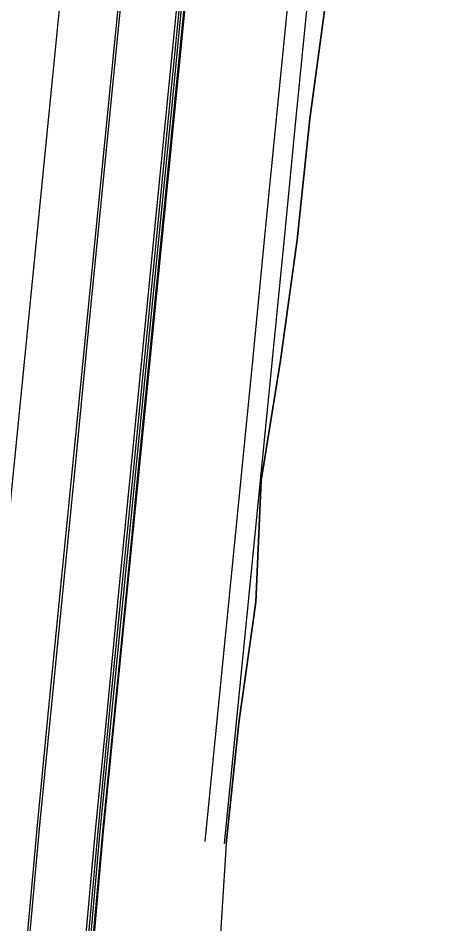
# Model space of a CAD drawing. Extents: x 1797478 to 1808916, y 246529 to 250952.
# Drawn here: x 1797715 to 1797801.8, y 247005.9 to 247192.1 of the extents above; entities that cross this region are included whole.
import ezdxf

# ---------------------------------------------------------------- set-up
doc = ezdxf.new("R2010")
doc.units = 0
for name, color, linetype in [('60', 7, 'Continuous'), ('DTCH-LINBTM', 7, 'Continuous'), ('DTCH-LINFRSLP', 7, 'Continuous'), ('EDPV-LINE', 7, 'Continuous'), ('LIMT-CSLINE', 7, 'Continuous'), ('SHDR-UPAV', 7, 'Continuous')]:
    doc.layers.add(name, color=color, linetype=linetype)

msp = doc.modelspace()

# ---------------------------------------------------------------- linework, layer by layer
for points in [[(1797695.03, 246905.91), (1797695.03, 246905.91), (1797697.2, 246927.85), (1797699.21, 246948.18), (1797699.66, 246952.73), (1797702.12, 246977.61), (1797704.59, 247002.49), (1797707.05, 247027.37), (1797709.51, 247052.24), (1797711.97, 247077.12), (1797714.43, 247102), (1797716.89, 247126.88), (1797719.36, 247151.76), (1797721.82, 247176.64), (1797724.28, 247201.51), (1797726.74, 247226.39), (1797729.2, 247251.27), (1797731.66, 247276.15), (1797734.13, 247301.03), (1797736.59, 247325.91), (1797739.05, 247350.79), (1797741.51, 247375.66), (1797743.97, 247400.54)], [(1797716.75, 247001.28), (1797719, 247026.18), (1797721.45, 247051.06), (1797723.91, 247075.94), (1797726.37, 247100.82), (1797728.84, 247125.7), (1797731.3, 247150.58), (1797733.76, 247175.45), (1797736.22, 247200.33), (1797738.68, 247225.21), (1797741.14, 247250.09), (1797743.61, 247274.97), (1797746.07, 247299.85), (1797748.53, 247324.73), (1797750.99, 247349.6), (1797753.45, 247374.48), (1797755.91, 247399.36)], [(1797716.75, 247001.28), (1797719, 247026.18), (1797721.45, 247051.06), (1797723.91, 247075.94), (1797726.37, 247100.82), (1797728.84, 247125.7), (1797731.3, 247150.58), (1797733.76, 247175.45), (1797736.22, 247200.33), (1797738.68, 247225.21), (1797741.14, 247250.09), (1797743.61, 247274.97), (1797746.07, 247299.85), (1797748.53, 247324.73), (1797750.99, 247349.6), (1797753.45, 247374.48), (1797755.91, 247399.36)], [(1797716.75, 247001.28), (1797719, 247026.18), (1797721.45, 247051.06), (1797723.91, 247075.94), (1797726.37, 247100.82), (1797728.84, 247125.7), (1797731.3, 247150.58), (1797733.76, 247175.45), (1797736.22, 247200.33), (1797738.68, 247225.21), (1797741.14, 247250.09), (1797743.61, 247274.97), (1797746.07, 247299.85), (1797748.53, 247324.73), (1797750.99, 247349.6), (1797753.45, 247374.48), (1797755.91, 247399.36)], [(1797716.75, 247001.28), (1797719, 247026.18), (1797721.45, 247051.06), (1797723.91, 247075.94), (1797726.37, 247100.82), (1797728.84, 247125.7), (1797731.3, 247150.58), (1797733.76, 247175.45), (1797736.22, 247200.33), (1797738.68, 247225.21), (1797741.14, 247250.09), (1797743.61, 247274.97), (1797746.07, 247299.85), (1797748.53, 247324.73), (1797750.99, 247349.6), (1797753.45, 247374.48), (1797755.91, 247399.36)], [(1797717.26, 247001.23), (1797719.5, 247026.13), (1797721.96, 247051.01), (1797724.42, 247075.89), (1797726.88, 247100.77), (1797729.34, 247125.65), (1797731.81, 247150.53), (1797734.27, 247175.4), (1797736.73, 247200.28), (1797739.19, 247225.16), (1797741.65, 247250.04), (1797744.11, 247274.92), (1797746.58, 247299.8), (1797749.04, 247324.68), (1797751.5, 247349.55), (1797753.96, 247374.43), (1797756.42, 247399.31)], [(1797729.23, 247000.05), (1797731.47, 247024.95), (1797733.93, 247049.83), (1797736.39, 247074.71), (1797738.85, 247099.58), (1797741.31, 247124.46), (1797743.77, 247149.34), (1797746.24, 247174.22), (1797748.7, 247199.1), (1797751.16, 247223.98), (1797753.62, 247248.86), (1797756.08, 247273.73), (1797758.54, 247298.61), (1797761.01, 247323.49), (1797763.47, 247348.37), (1797765.93, 247373.25), (1797768.39, 247398.13)], [(1797729.69, 247000), (1797731.93, 247024.9), (1797734.39, 247049.78), (1797736.85, 247074.66), (1797739.31, 247099.54), (1797741.77, 247124.42), (1797744.23, 247149.3), (1797746.7, 247174.17), (1797749.16, 247199.05), (1797751.62, 247223.93), (1797754.08, 247248.81), (1797756.54, 247273.69), (1797759, 247298.57), (1797761.47, 247323.45), (1797763.93, 247348.32), (1797766.39, 247373.2), (1797768.85, 247398.08)], [(1797730.21, 246999.95), (1797732.45, 247024.85), (1797734.91, 247049.73), (1797737.37, 247074.61), (1797739.83, 247099.49), (1797742.29, 247124.37), (1797744.75, 247149.24), (1797747.21, 247174.12), (1797749.68, 247199), (1797752.14, 247223.88), (1797754.6, 247248.76), (1797757.06, 247273.64), (1797759.52, 247298.52), (1797761.98, 247323.39), (1797764.45, 247348.27), (1797766.91, 247373.15), (1797769.37, 247398.03)]]:
    msp.add_lwpolyline(points)
at = {"layer": '60'}
msp.add_lwpolyline([(1797757.81, 247022.34), (1797760.42, 247047.21), (1797763.94, 247071.98), (1797765.05, 247096.99), (1797769.04, 247121.72), (1797772.42, 247146.51), (1797775.05, 247171.37), (1797778.41, 247196.16), (1797780.8, 247221.04), (1797783.79, 247245.87), (1797787.89, 247270.59), (1797790.45, 247295.46), (1797791.8, 247320.44), (1797794.4, 247345.31), (1797798.08, 247370.07), (1797801.82, 247394.82)], dxfattribs=at)
at = {"layer": 'DTCH-LINBTM'}
msp.add_lwpolyline([(1797757.51, 247022.37), (1797759.96, 247047.25), (1797762.42, 247072.13), (1797764.89, 247097.01), (1797767.35, 247121.89), (1797769.81, 247146.77), (1797772.27, 247171.64), (1797774.73, 247196.52), (1797777.19, 247221.4), (1797779.66, 247246.28), (1797782.12, 247271.16), (1797784.58, 247296.04), (1797787.04, 247320.92), (1797789.5, 247345.79), (1797791.96, 247370.67), (1797794.43, 247395.55)], dxfattribs=at)
at = {"layer": 'DTCH-LINFRSLP'}
msp.add_lwpolyline([(1797753.53, 247022.77), (1797755.98, 247047.65), (1797758.44, 247072.52), (1797760.9, 247097.4), (1797763.37, 247122.28), (1797765.83, 247147.16), (1797768.29, 247172.04), (1797770.75, 247196.92), (1797773.21, 247221.8), (1797775.68, 247246.67), (1797778.14, 247271.55), (1797780.6, 247296.43), (1797783.06, 247321.31), (1797785.52, 247346.19), (1797787.98, 247371.07), (1797790.45, 247395.94)], dxfattribs=at)
at = {"layer": 'EDPV-LINE'}
msp.add_lwpolyline([(1797716.75, 247001.28), (1797719, 247026.18), (1797721.45, 247051.06), (1797723.91, 247075.94), (1797726.37, 247100.82), (1797728.84, 247125.7), (1797731.3, 247150.58), (1797733.76, 247175.45), (1797736.22, 247200.33), (1797738.68, 247225.21), (1797741.14, 247250.09), (1797743.61, 247274.97), (1797746.07, 247299.85), (1797748.53, 247324.73), (1797750.99, 247349.6), (1797753.45, 247374.48), (1797755.91, 247399.36)], dxfattribs=at)
msp.add_lwpolyline([(1797716.75, 247001.28), (1797719, 247026.18), (1797721.45, 247051.06), (1797723.91, 247075.94), (1797726.37, 247100.82), (1797728.84, 247125.7), (1797731.3, 247150.58), (1797733.76, 247175.45), (1797736.22, 247200.33), (1797738.68, 247225.21), (1797741.14, 247250.09), (1797743.61, 247274.97), (1797746.07, 247299.85), (1797748.53, 247324.73), (1797750.99, 247349.6), (1797753.45, 247374.48), (1797755.91, 247399.36)], dxfattribs=at)
at = {"layer": 'LIMT-CSLINE'}
msp.add_lwpolyline([(1797801.82, 247394.82), (1797798.08, 247370.07), (1797794.4, 247345.31), (1797791.8, 247320.44), (1797790.45, 247295.46), (1797787.89, 247270.59), (1797783.79, 247245.87), (1797780.8, 247221.04), (1797778.41, 247196.16), (1797775.05, 247171.37), (1797772.42, 247146.51), (1797769.04, 247121.72), (1797765.05, 247096.99), (1797763.94, 247071.98), (1797760.42, 247047.21), (1797757.81, 247022.34), (1797756.26, 246997.37)], dxfattribs=at)
at = {"layer": 'SHDR-UPAV'}
for points in [[(1797728.7, 247000.1), (1797730.94, 247025), (1797733.39, 247049.88), (1797735.85, 247074.76), (1797738.32, 247099.64), (1797740.78, 247124.52), (1797743.24, 247149.39), (1797745.7, 247174.27), (1797748.16, 247199.15), (1797750.62, 247224.03), (1797753.09, 247248.91), (1797755.55, 247273.79), (1797758.01, 247298.67), (1797760.47, 247323.54), (1797762.93, 247348.42), (1797765.39, 247373.3), (1797767.86, 247398.18)], [(1797728.7, 247000.1), (1797730.94, 247025), (1797733.39, 247049.88), (1797735.85, 247074.76), (1797738.32, 247099.64), (1797740.78, 247124.52), (1797743.24, 247149.39), (1797745.7, 247174.27), (1797748.16, 247199.15), (1797750.62, 247224.03), (1797753.09, 247248.91), (1797755.55, 247273.79), (1797758.01, 247298.67), (1797760.47, 247323.54), (1797762.93, 247348.42), (1797765.39, 247373.3), (1797767.86, 247398.18)], [(1797730.39, 246999.93), (1797732.63, 247024.83), (1797735.08, 247049.71), (1797737.55, 247074.59), (1797740.01, 247099.47), (1797742.47, 247124.35), (1797744.93, 247149.23), (1797747.39, 247174.11), (1797749.85, 247198.98), (1797752.32, 247223.86), (1797754.78, 247248.74), (1797757.24, 247273.62), (1797759.7, 247298.5), (1797762.16, 247323.38), (1797764.62, 247348.26), (1797767.09, 247373.13), (1797769.55, 247398.01)]]:
    msp.add_lwpolyline(points, dxfattribs=at)

doc.saveas('drawing.dxf')
